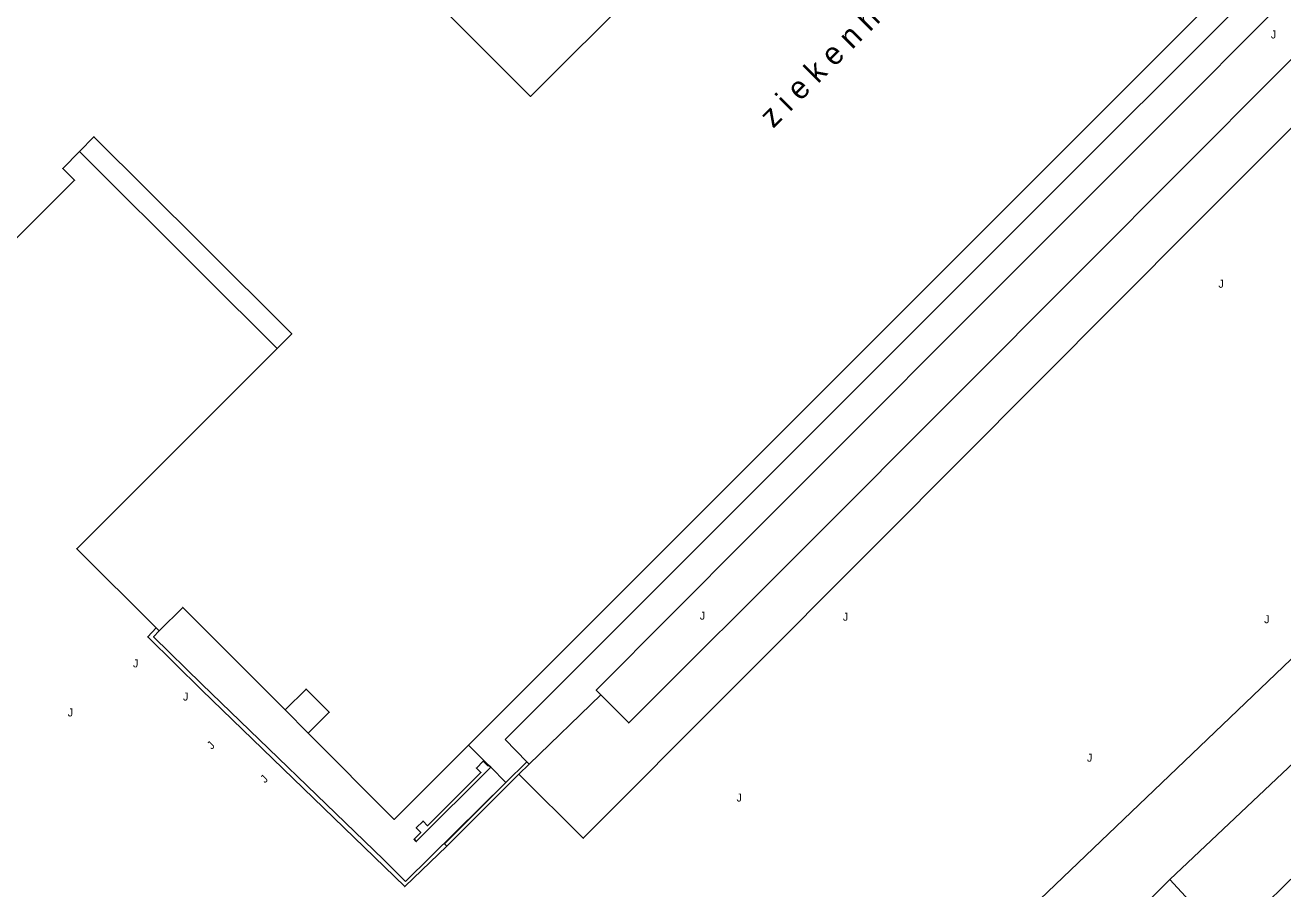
# Model space of a CAD drawing. Extents: x 134999 to 136502, y 457398 to 459002.
# Drawn here: x 135489 to 135567.5, y 458380.2 to 458434.2 of the extents above; entities that cross this region are included whole.
import ezdxf

# ---------------------------------------------------------------- set-up
doc = ezdxf.new("R2010")
doc.units = 0
for name, color, linetype in [('RI_DGTB_19', 7, 'Continuous'), ('RI_DGTB_3', 7, 'Continuous'), ('RI_DGTB_31', 7, 'Continuous'), ('RI_DGTB_4', 7, 'Continuous'), ('RI_DGTB_40', 7, 'Continuous'), ('RI_DGTB_55', 7, 'Continuous'), ('RI_DGTB_7', 7, 'Continuous')]:
    doc.layers.add(name, color=color, linetype=linetype)

msp = doc.modelspace()

# ---------------------------------------------------------------- linework, layer by layer
at = {"layer": 'RI_DGTB_19'}
for points in [[(135558.732, 458371.74), (135571.456, 458384.207), (135571.625, 458384.308), (135572.075, 458384.509), (135572.551, 458384.636), (135573.041, 458384.684), (135573.532, 458384.652), (135574.012, 458384.541), (135574.468, 458384.354), (135574.887, 458384.096), (135575.259, 458383.773), (135585.07, 458374.982), (135597.592, 458386.545), (135616.985, 458404.363), (135620.749, 458409.633), (135620.346, 458416.578), (135620.188, 458417.374), (135619.953, 458418.151), (135619.642, 458418.901), (135619.26, 458419.616), (135618.808, 458420.291), (135618.65, 458420.497), (135614.92, 458424.53), (135589.682, 458449.419)], [(135551.875, 458379.142), (135568.506, 458395.033)], [(135569.712, 458389.566), (135560.466, 458380.837)]]:
    msp.add_lwpolyline(points, dxfattribs=at)
at = {"layer": 'RI_DGTB_3'}
for p, q in [((135500, 458396.638), (135505.2, 458391.422)), ((135505.2, 458391.422), (135506.647, 458389.969))]:
    msp.add_line(p, q, dxfattribs=at)
for points in [[(135590.394, 458463.029), (135516.655, 458389.232)], [(135506.081, 458444.221), (135520.529, 458429.763), (135527.224, 458436.463)], [(135504.698, 458414.01), (135505.617, 458414.93), (135500, 458420.527)], [(135500, 458409.309), (135504.698, 458414.01)], [(135506.647, 458389.969), (135507.959, 458391.277), (135506.511, 458392.729), (135505.2, 458391.422)], [(135516.655, 458389.232), (135512.013, 458384.587), (135506.647, 458389.969)]]:
    msp.add_lwpolyline(points, dxfattribs=at)
at = {"layer": 'RI_DGTB_4'}
for points in [[(135500, 458420.527), (135493.265, 458427.239), (135492.358, 458426.315)], [(135492.358, 458426.315), (135491.314, 458425.251), (135492.057, 458424.52), (135459.849, 458392.263), (135455.259, 458396.833)], [(135500, 458409.309), (135492.188, 458401.496), (135497.148, 458396.552)], [(135497.335, 458396.365), (135498.806, 458397.835), (135500, 458396.638)], [(135497.148, 458396.552), (135497.335, 458396.365)]]:
    msp.add_lwpolyline(points, dxfattribs=at)
at = {"layer": 'RI_DGTB_55'}
for p, q in [((135520.435, 458388.039), (135524.924, 458392.364)), ((135519.8, 458387.406), (135520.435, 458388.039)), ((135515.297, 458382.919), (135519.8, 458387.406)), ((135555.242, 458375.564), (135560.466, 458380.837))]:
    msp.add_line(p, q, dxfattribs=at)
for points in [[(135592.624, 458460.724), (135573.305, 458441.457), (135553.957, 458422.07), (135534.162, 458402.252), (135524.63, 458392.66), (135524.924, 458392.364)], [(135594.641, 458458.693), (135573.318, 458437.405), (135555.147, 458419.127), (135538.176, 458402.114), (135526.662, 458390.614), (135524.924, 458392.364)], [(135589.682, 458449.419), (135588.856, 458448.605), (135562.024, 458421.764), (135542.412, 458402.055), (135523.825, 458383.413), (135519.8, 458387.406)], [(135497.148, 458396.552), (135496.62, 458395.99), (135500, 458392.66)], [(135500, 458392.66), (135512.679, 458380.39), (135515.297, 458382.919)], [(135517.901, 458387.983), (135517.854, 458387.936), (135517.572, 458388.22), (135517.147, 458387.797), (135517.43, 458387.512), (135514.103, 458384.192), (135513.821, 458384.476), (135513.396, 458384.052), (135513.678, 458383.768), (135513.253, 458383.344), (135513.394, 458383.202), (135518.042, 458387.841)], [(135518.042, 458387.841), (135517.901, 458387.983)], [(135520.294, 458388.181), (135518.995, 458386.886)], [(135520.435, 458388.039), (135520.294, 458388.181)], [(135518.995, 458386.886), (135515.159, 458383.064), (135515.297, 458382.919)], [(135560.466, 458380.837), (135561.666, 458379.52), (135556.513, 458374.172), (135555.242, 458375.564)]]:
    msp.add_lwpolyline(points, dxfattribs=at)
at = {"layer": 'RI_DGTB_7'}
for p, q in [((135552.029, 458422.685), (135575.102, 458445.725)), ((135500, 458418.701), (135492.358, 458426.315)), ((135532.022, 458402.664), (135552.029, 458422.685)), ((135518.941, 458389.582), (135532.022, 458402.664)), ((135511.342, 458382.079), (135500, 458393.028)), ((135518.995, 458386.886), (135512.716, 458380.705)), ((135512.716, 458380.705), (135511.342, 458382.079))]:
    msp.add_line(p, q, dxfattribs=at)
for points in [[(135500, 458418.701), (135504.698, 458414.01)], [(135497.335, 458396.365), (135496.99, 458395.997), (135500, 458393.028)], [(135520.294, 458388.181), (135518.941, 458389.582)], [(135517.901, 458387.983), (135516.655, 458389.232)], [(135518.042, 458387.841), (135517.901, 458387.983)], [(135518.995, 458386.886), (135520.294, 458388.181)], [(135518.995, 458386.886), (135518.042, 458387.841)]]:
    msp.add_lwpolyline(points, dxfattribs=at)

# ---------------------------------------------------------------- texts
at = {"layer": 'RI_DGTB_31'}
for p in [(135566.77, 458433.384), (135563.495, 458417.805), (135531.103, 458397.068), (135540.041, 458397), (135566.351, 458396.843), (135495.7, 458394.084), (135498.824, 458392.009), (135491.624, 458391.019), (135555.283, 458388.191), (135533.398, 458385.703)]:
    msp.add_text('J', height=0.5, dxfattribs=at).set_placement(p)
for p in [(135500.616, 458388.928), (135503.939, 458386.825)]:
    msp.add_text('J', height=0.5, rotation=44.59344, dxfattribs=at).set_placement(p)
at = {"layer": 'RI_DGTB_40'}
msp.add_text('z i e k e n h u i s', height=1.4, rotation=45.01535, dxfattribs=at).set_placement((135535.682, 458427.733))

doc.saveas('drawing.dxf')
